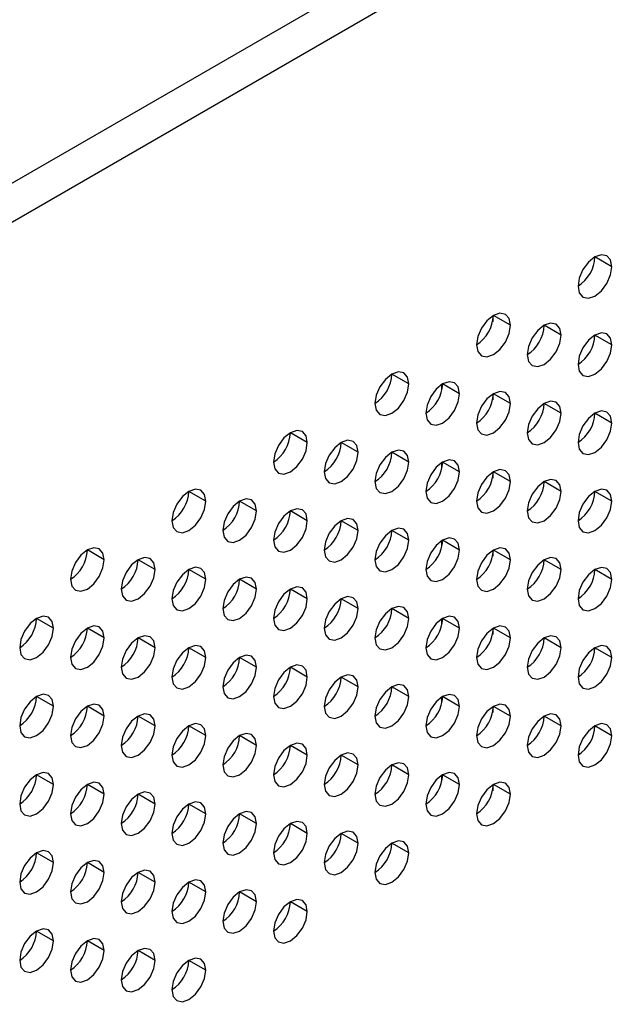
# Model space of a CAD drawing. Header units: millimetres. Extents: x 0 to 1118, y 0 to 864.
# Tile 276 of 397: x 970.45 to 972.96, y 703.74 to 707.85. Entities that reach past the tile are written whole.
import ezdxf

# ---------------------------------------------------------------- set-up
doc = ezdxf.new("R2010")
doc.units = ezdxf.units.MM

msp = doc.modelspace()

# ---------------------------------------------------------------- linework, layer by layer
at = {"color": 7, "linetype": 'Continuous', "lineweight": 25}
for p, q in [((948.5326, 694.5334), (1004.2526, 726.6999)), ((1004.3234, 726.5774), (948.6033, 694.4109)), ((972.9278, 706.82), (972.8571, 706.8609)), ((972.5036, 706.5751), (972.4328, 706.6159)), ((972.7157, 706.5343), (972.645, 706.5751)), ((972.9278, 706.4934), (972.8571, 706.5342)), ((972.0793, 706.3302), (972.0086, 706.371)), ((972.2914, 706.2894), (972.2207, 706.3302)), ((972.5036, 706.2485), (972.4328, 706.2893)), ((972.7157, 706.2077), (972.645, 706.2485)), ((972.9278, 706.1668), (972.8571, 706.2076)), ((971.655, 706.0853), (971.5843, 706.1261)), ((971.8672, 706.0444), (971.7964, 706.0853)), ((972.0793, 706.0036), (972.0086, 706.0444)), ((972.2914, 705.9627), (972.2207, 706.0036)), ((972.5036, 705.9219), (972.4328, 705.9627)), ((972.7157, 705.881), (972.645, 705.9219)), ((971.2308, 705.8404), (971.1601, 705.8812)), ((972.9278, 705.8402), (972.8571, 705.881)), ((971.4429, 705.7995), (971.3722, 705.8403)), ((971.655, 705.7587), (971.5843, 705.7995)), ((971.8672, 705.7178), (971.7964, 705.7586)), ((972.0793, 705.677), (972.0086, 705.7178)), ((972.2914, 705.6361), (972.2207, 705.6769)), ((970.8065, 705.5954), (970.7358, 705.6363)), ((972.5036, 705.5953), (972.4328, 705.6361)), ((971.0186, 705.5546), (970.9479, 705.5954)), ((972.7157, 705.5544), (972.645, 705.5952)), ((971.2308, 705.5137), (971.1601, 705.5546)), ((972.9278, 705.5136), (972.8571, 705.5544)), ((971.4429, 705.4729), (971.3722, 705.5137)), ((971.655, 705.432), (971.5843, 705.4729)), ((971.8672, 705.3912), (971.7964, 705.432)), ((972.0793, 705.3504), (972.0086, 705.3912)), ((970.5944, 705.3097), (970.5237, 705.3505)), ((972.2914, 705.3095), (972.2207, 705.3503)), ((970.8065, 705.2688), (970.7358, 705.3096)), ((972.5036, 705.2687), (972.4328, 705.3095)), ((971.0186, 705.228), (970.9479, 705.2688)), ((972.7157, 705.2278), (972.645, 705.2686)), ((971.2308, 705.1871), (971.1601, 705.2279)), ((972.9278, 705.187), (972.8571, 705.2278)), ((971.4429, 705.1463), (971.3722, 705.1871)), ((971.655, 705.1054), (971.5843, 705.1462)), ((971.8672, 705.0646), (971.7964, 705.1054)), ((972.0793, 705.0237), (972.0086, 705.0646)), ((970.5944, 704.983), (970.5237, 705.0239)), ((972.2914, 704.9829), (972.2207, 705.0237)), ((970.8065, 704.9422), (970.7358, 704.983)), ((972.5036, 704.942), (972.4328, 704.9829)), ((971.0186, 704.9014), (970.9479, 704.9422)), ((972.7157, 704.9012), (972.645, 704.942)), ((971.2308, 704.8605), (971.1601, 704.9013)), ((972.9278, 704.8603), (972.8571, 704.9012)), ((971.4429, 704.8197), (971.3722, 704.8605)), ((971.655, 704.7788), (971.5843, 704.8196)), ((971.8672, 704.738), (971.7964, 704.7788)), ((972.0793, 704.6971), (972.0086, 704.7379)), ((970.5944, 704.6564), (970.5237, 704.6973)), ((972.2914, 704.6563), (972.2207, 704.6971)), ((970.8065, 704.6156), (970.7358, 704.6564)), ((972.5036, 704.6154), (972.4328, 704.6562)), ((971.0186, 704.5747), (970.9479, 704.6156)), ((971.2308, 704.5339), (971.1601, 704.5747)), ((971.4429, 704.493), (971.3722, 704.5339)), ((971.655, 704.4522), (971.5843, 704.493)), ((971.8672, 704.4113), (971.7964, 704.4522)), ((972.0793, 704.3705), (972.0086, 704.4113)), ((970.5944, 704.3298), (970.5237, 704.3706)), ((970.8065, 704.289), (970.7358, 704.3298)), ((971.0186, 704.2481), (970.9479, 704.2889)), ((971.2308, 704.2073), (971.1601, 704.2481)), ((971.4429, 704.1664), (971.3722, 704.2072)), ((971.655, 704.1256), (971.5843, 704.1664)), ((970.5944, 704.0032), (970.5237, 704.044)), ((970.8065, 703.9624), (970.7358, 704.0032)), ((971.0186, 703.9215), (970.9479, 703.9623)), ((971.2308, 703.8807), (971.1601, 703.9215))]:
    msp.add_line(p, q, dxfattribs=at)
at = {"color": 8, "linetype": 'Continuous', "lineweight": 25}
for p, q in [((972.4297, 706.614), (972.4297, 706.5899)), ((972.2175, 706.3041), (972.2175, 706.3283)), ((972.4297, 706.2874), (972.4297, 706.2633)), ((972.2175, 705.9775), (972.2175, 706.0017)), ((972.4297, 705.9608), (972.4297, 705.9366)), ((972.2175, 705.6509), (972.2175, 705.675)), ((972.4297, 705.6342), (972.4297, 705.61)), ((972.2175, 705.3243), (972.2175, 705.3484)), ((972.4297, 705.3076), (972.4297, 705.2834)), ((972.2175, 704.9977), (972.2175, 705.0218)), ((972.4297, 704.981), (972.4297, 704.9568)), ((972.2175, 704.671), (972.2175, 704.6952)), ((972.4297, 704.6543), (972.4297, 704.6302))]:
    msp.add_line(p, q, dxfattribs=at)
at = {"color": 7, "linetype": 'Continuous', "lineweight": 25, "flags": 128}
for points in [[(972.9278, 706.82), (972.9224, 706.8482), (972.9071, 706.8658), (972.8842, 706.8703), (972.8571, 706.8609), (972.83, 706.839), (972.8071, 706.8081), (972.7918, 706.7728), (972.7864, 706.7384)], [(972.7864, 706.7384), (972.7918, 706.7103), (972.8071, 706.6926), (972.83, 706.6882), (972.8571, 706.6976), (972.8842, 706.7194), (972.9071, 706.7504), (972.9224, 706.7857), (972.9278, 706.82)], [(972.5036, 706.5751), (972.4982, 706.6033), (972.4828, 706.6209), (972.4599, 706.6254), (972.4328, 706.616), (972.4058, 706.5941), (972.3828, 706.5632), (972.3675, 706.5278), (972.3621, 706.4935)], [(972.7157, 706.5343), (972.7103, 706.5624), (972.695, 706.5801), (972.672, 706.5845), (972.645, 706.5751), (972.6179, 706.5533), (972.595, 706.5223), (972.5796, 706.487), (972.5743, 706.4526)], [(972.3621, 706.4935), (972.3675, 706.4653), (972.3828, 706.4477), (972.4058, 706.4432), (972.4328, 706.4526), (972.4599, 706.4745), (972.4828, 706.5054), (972.4982, 706.5408), (972.5036, 706.5751)], [(972.9278, 706.4934), (972.9224, 706.5216), (972.9071, 706.5392), (972.8842, 706.5437), (972.8571, 706.5343), (972.83, 706.5124), (972.8071, 706.4815), (972.7918, 706.4461), (972.7864, 706.4118)], [(972.5743, 706.4526), (972.5796, 706.4245), (972.595, 706.4069), (972.6179, 706.4024), (972.645, 706.4118), (972.672, 706.4336), (972.695, 706.4646), (972.7103, 706.4999), (972.7157, 706.5343)], [(972.7864, 706.4118), (972.7918, 706.3836), (972.8071, 706.366), (972.83, 706.3615), (972.8571, 706.371), (972.8842, 706.3928), (972.9071, 706.4237), (972.9224, 706.4591), (972.9278, 706.4934)], [(972.0793, 706.3302), (972.0739, 706.3583), (972.0586, 706.376), (972.0356, 706.3804), (972.0086, 706.371), (971.9815, 706.3492), (971.9586, 706.3183), (971.9433, 706.2829), (971.9379, 706.2486)], [(971.9379, 706.2486), (971.9433, 706.2204), (971.9586, 706.2028), (971.9815, 706.1983), (972.0086, 706.2077), (972.0356, 706.2296), (972.0586, 706.2605), (972.0739, 706.2958), (972.0793, 706.3302)], [(972.2914, 706.2894), (972.286, 706.3175), (972.2707, 706.3351), (972.2478, 706.3396), (972.2207, 706.3302), (972.1937, 706.3083), (972.1707, 706.2774), (972.1554, 706.2421), (972.15, 706.2077)], [(972.15, 706.2077), (972.1554, 706.1796), (972.1707, 706.1619), (972.1937, 706.1575), (972.2207, 706.1669), (972.2478, 706.1887), (972.2707, 706.2197), (972.286, 706.255), (972.2914, 706.2894)], [(972.5036, 706.2485), (972.4982, 706.2766), (972.4828, 706.2943), (972.4599, 706.2987), (972.4328, 706.2893), (972.4058, 706.2675), (972.3828, 706.2366), (972.3675, 706.2012), (972.3621, 706.1669)], [(972.3621, 706.1669), (972.3675, 706.1387), (972.3828, 706.1211), (972.4058, 706.1166), (972.4328, 706.126), (972.4599, 706.1479), (972.4828, 706.1788), (972.4982, 706.2142), (972.5036, 706.2485)], [(972.7157, 706.2077), (972.7103, 706.2358), (972.695, 706.2534), (972.672, 706.2579), (972.645, 706.2485), (972.6179, 706.2267), (972.595, 706.1957), (972.5796, 706.1604), (972.5743, 706.126)], [(972.5743, 706.126), (972.5796, 706.0979), (972.595, 706.0802), (972.6179, 706.0758), (972.645, 706.0852), (972.672, 706.107), (972.695, 706.138), (972.7103, 706.1733), (972.7157, 706.2077)], [(972.9278, 706.1668), (972.9224, 706.195), (972.9071, 706.2126), (972.8842, 706.2171), (972.8571, 706.2076), (972.83, 706.1858), (972.8071, 706.1549), (972.7918, 706.1195), (972.7864, 706.0852)], [(972.7864, 706.0852), (972.7918, 706.057), (972.8071, 706.0394), (972.83, 706.0349), (972.8571, 706.0443), (972.8842, 706.0662), (972.9071, 706.0971), (972.9224, 706.1325), (972.9278, 706.1668)], [(971.655, 706.0853), (971.6496, 706.1134), (971.6343, 706.1311), (971.6114, 706.1355), (971.5843, 706.1261), (971.5573, 706.1043), (971.5343, 706.0733), (971.519, 706.038), (971.5136, 706.0036)], [(971.5136, 706.0036), (971.519, 705.9755), (971.5343, 705.9579), (971.5573, 705.9534), (971.5843, 705.9628), (971.6114, 705.9846), (971.6343, 706.0156), (971.6496, 706.0509), (971.655, 706.0853)], [(971.8672, 706.0444), (971.8618, 706.0726), (971.8464, 706.0902), (971.8235, 706.0947), (971.7964, 706.0853), (971.7694, 706.0634), (971.7464, 706.0325), (971.7311, 705.9971), (971.7257, 705.9628)], [(971.7257, 705.9628), (971.7311, 705.9346), (971.7464, 705.917), (971.7694, 705.9126), (971.7964, 705.922), (971.8235, 705.9438), (971.8464, 705.9747), (971.8618, 706.0101), (971.8672, 706.0444)], [(972.0793, 706.0036), (972.0739, 706.0317), (972.0586, 706.0494), (972.0356, 706.0538), (972.0086, 706.0444), (971.9815, 706.0226), (971.9586, 705.9916), (971.9433, 705.9563), (971.9379, 705.9219)], [(971.9379, 705.9219), (971.9433, 705.8938), (971.9586, 705.8762), (971.9815, 705.8717), (972.0086, 705.8811), (972.0356, 705.9029), (972.0586, 705.9339), (972.0739, 705.9692), (972.0793, 706.0036)], [(972.2914, 705.9627), (972.286, 705.9909), (972.2707, 706.0085), (972.2478, 706.013), (972.2207, 706.0036), (972.1937, 705.9817), (972.1707, 705.9508), (972.1554, 705.9155), (972.15, 705.8811)], [(972.15, 705.8811), (972.1554, 705.853), (972.1707, 705.8353), (972.1937, 705.8309), (972.2207, 705.8403), (972.2478, 705.8621), (972.2707, 705.893), (972.286, 705.9284), (972.2914, 705.9627)], [(972.5036, 705.9219), (972.4982, 705.95), (972.4828, 705.9677), (972.4599, 705.9721), (972.4328, 705.9627), (972.4058, 705.9409), (972.3828, 705.9099), (972.3675, 705.8746), (972.3621, 705.8402)], [(972.3621, 705.8402), (972.3675, 705.8121), (972.3828, 705.7945), (972.4058, 705.79), (972.4328, 705.7994), (972.4599, 705.8213), (972.4828, 705.8522), (972.4982, 705.8875), (972.5036, 705.9219)], [(972.7157, 705.881), (972.7103, 705.9092), (972.695, 705.9268), (972.672, 705.9313), (972.645, 705.9219), (972.6179, 705.9), (972.595, 705.8691), (972.5796, 705.8338), (972.5743, 705.7994)], [(971.2308, 705.8404), (971.2254, 705.8685), (971.2101, 705.8861), (971.1871, 705.8906), (971.1601, 705.8812), (971.133, 705.8594), (971.1101, 705.8284), (971.0947, 705.7931), (971.0893, 705.7587)], [(972.5743, 705.7994), (972.5796, 705.7713), (972.595, 705.7536), (972.6179, 705.7492), (972.645, 705.7586), (972.672, 705.7804), (972.695, 705.8113), (972.7103, 705.8467), (972.7157, 705.881)], [(972.9278, 705.8402), (972.9224, 705.8683), (972.9071, 705.886), (972.8842, 705.8904), (972.8571, 705.881), (972.83, 705.8592), (972.8071, 705.8282), (972.7918, 705.7929), (972.7864, 705.7586)], [(971.0893, 705.7587), (971.0947, 705.7306), (971.1101, 705.7129), (971.133, 705.7085), (971.1601, 705.7179), (971.1871, 705.7397), (971.2101, 705.7707), (971.2254, 705.806), (971.2308, 705.8404)], [(971.4429, 705.7995), (971.4375, 705.8276), (971.4222, 705.8453), (971.3992, 705.8497), (971.3722, 705.8403), (971.3451, 705.8185), (971.3222, 705.7876), (971.3069, 705.7522), (971.3015, 705.7179)], [(972.7864, 705.7586), (972.7918, 705.7304), (972.8071, 705.7128), (972.83, 705.7083), (972.8571, 705.7177), (972.8842, 705.7396), (972.9071, 705.7705), (972.9224, 705.8058), (972.9278, 705.8402)], [(971.3015, 705.7179), (971.3069, 705.6897), (971.3222, 705.6721), (971.3451, 705.6676), (971.3722, 705.677), (971.3992, 705.6989), (971.4222, 705.7298), (971.4375, 705.7652), (971.4429, 705.7995)], [(971.655, 705.7587), (971.6496, 705.7868), (971.6343, 705.8044), (971.6114, 705.8089), (971.5843, 705.7995), (971.5573, 705.7777), (971.5343, 705.7467), (971.519, 705.7114), (971.5136, 705.677)], [(971.5136, 705.677), (971.519, 705.6489), (971.5343, 705.6312), (971.5573, 705.6268), (971.5843, 705.6362), (971.6114, 705.658), (971.6343, 705.689), (971.6496, 705.7243), (971.655, 705.7587)], [(971.8672, 705.7178), (971.8618, 705.746), (971.8464, 705.7636), (971.8235, 705.7681), (971.7964, 705.7586), (971.7694, 705.7368), (971.7464, 705.7059), (971.7311, 705.6705), (971.7257, 705.6362)], [(971.7257, 705.6362), (971.7311, 705.608), (971.7464, 705.5904), (971.7694, 705.5859), (971.7964, 705.5953), (971.8235, 705.6172), (971.8464, 705.6481), (971.8618, 705.6835), (971.8672, 705.7178)], [(972.0793, 705.677), (972.0739, 705.7051), (972.0586, 705.7227), (972.0356, 705.7272), (972.0086, 705.7178), (971.9815, 705.696), (971.9586, 705.665), (971.9433, 705.6297), (971.9379, 705.5953)], [(971.9379, 705.5953), (971.9433, 705.5672), (971.9586, 705.5495), (971.9815, 705.5451), (972.0086, 705.5545), (972.0356, 705.5763), (972.0586, 705.6073), (972.0739, 705.6426), (972.0793, 705.677)], [(972.2914, 705.6361), (972.286, 705.6643), (972.2707, 705.6819), (972.2478, 705.6864), (972.2207, 705.677), (972.1937, 705.6551), (972.1707, 705.6242), (972.1554, 705.5888), (972.15, 705.5545)], [(970.8065, 705.5954), (970.8011, 705.6236), (970.7858, 705.6412), (970.7628, 705.6457), (970.7358, 705.6363), (970.7087, 705.6144), (970.6858, 705.5835), (970.6705, 705.5481), (970.6651, 705.5138)], [(972.15, 705.5545), (972.1554, 705.5263), (972.1707, 705.5087), (972.1937, 705.5042), (972.2207, 705.5136), (972.2478, 705.5355), (972.2707, 705.5664), (972.286, 705.6018), (972.2914, 705.6361)], [(972.5036, 705.5953), (972.4982, 705.6234), (972.4828, 705.6411), (972.4599, 705.6455), (972.4328, 705.6361), (972.4058, 705.6143), (972.3828, 705.5833), (972.3675, 705.548), (972.3621, 705.5136)], [(970.6651, 705.5138), (970.6705, 705.4857), (970.6858, 705.468), (970.7087, 705.4636), (970.7358, 705.473), (970.7628, 705.4948), (970.7858, 705.5257), (970.8011, 705.5611), (970.8065, 705.5954)], [(971.0186, 705.5546), (971.0132, 705.5827), (970.9979, 705.6004), (970.975, 705.6048), (970.9479, 705.5954), (970.9209, 705.5736), (970.8979, 705.5426), (970.8826, 705.5073), (970.8772, 705.4729)], [(972.3621, 705.5136), (972.3675, 705.4855), (972.3828, 705.4679), (972.4058, 705.4634), (972.4328, 705.4728), (972.4599, 705.4946), (972.4828, 705.5256), (972.4982, 705.5609), (972.5036, 705.5953)], [(972.7157, 705.5544), (972.7103, 705.5826), (972.695, 705.6002), (972.672, 705.6047), (972.645, 705.5953), (972.6179, 705.5734), (972.595, 705.5425), (972.5796, 705.5071), (972.5743, 705.4728)], [(970.8772, 705.4729), (970.8826, 705.4448), (970.8979, 705.4272), (970.9209, 705.4227), (970.9479, 705.4321), (970.975, 705.4539), (970.9979, 705.4849), (971.0132, 705.5202), (971.0186, 705.5546)], [(971.2308, 705.5137), (971.2254, 705.5419), (971.2101, 705.5595), (971.1871, 705.564), (971.1601, 705.5546), (971.133, 705.5327), (971.1101, 705.5018), (971.0947, 705.4665), (971.0893, 705.4321)], [(972.5743, 705.4728), (972.5796, 705.4446), (972.595, 705.427), (972.6179, 705.4225), (972.645, 705.432), (972.672, 705.4538), (972.695, 705.4847), (972.7103, 705.5201), (972.7157, 705.5544)], [(972.9278, 705.5136), (972.9224, 705.5417), (972.9071, 705.5594), (972.8842, 705.5638), (972.8571, 705.5544), (972.83, 705.5326), (972.8071, 705.5016), (972.7918, 705.4663), (972.7864, 705.4319)], [(971.0893, 705.4321), (971.0947, 705.404), (971.1101, 705.3863), (971.133, 705.3819), (971.1601, 705.3913), (971.1871, 705.4131), (971.2101, 705.444), (971.2254, 705.4794), (971.2308, 705.5137)], [(971.4429, 705.4729), (971.4375, 705.501), (971.4222, 705.5187), (971.3992, 705.5231), (971.3722, 705.5137), (971.3451, 705.4919), (971.3222, 705.4609), (971.3069, 705.4256), (971.3015, 705.3913)], [(972.7864, 705.4319), (972.7918, 705.4038), (972.8071, 705.3862), (972.83, 705.3817), (972.8571, 705.3911), (972.8842, 705.4129), (972.9071, 705.4439), (972.9224, 705.4792), (972.9278, 705.5136)], [(971.3015, 705.3913), (971.3069, 705.3631), (971.3222, 705.3455), (971.3451, 705.341), (971.3722, 705.3504), (971.3992, 705.3723), (971.4222, 705.4032), (971.4375, 705.4385), (971.4429, 705.4729)], [(971.655, 705.432), (971.6496, 705.4602), (971.6343, 705.4778), (971.6114, 705.4823), (971.5843, 705.4729), (971.5573, 705.451), (971.5343, 705.4201), (971.519, 705.3848), (971.5136, 705.3504)], [(971.5136, 705.3504), (971.519, 705.3223), (971.5343, 705.3046), (971.5573, 705.3002), (971.5843, 705.3096), (971.6114, 705.3314), (971.6343, 705.3624), (971.6496, 705.3977), (971.655, 705.432)], [(971.8672, 705.3912), (971.8618, 705.4193), (971.8464, 705.437), (971.8235, 705.4414), (971.7964, 705.432), (971.7694, 705.4102), (971.7464, 705.3793), (971.7311, 705.3439), (971.7257, 705.3096)], [(971.7257, 705.3096), (971.7311, 705.2814), (971.7464, 705.2638), (971.7694, 705.2593), (971.7964, 705.2687), (971.8235, 705.2906), (971.8464, 705.3215), (971.8618, 705.3568), (971.8672, 705.3912)], [(972.0793, 705.3504), (972.0739, 705.3785), (972.0586, 705.3961), (972.0356, 705.4006), (972.0086, 705.3912), (971.9815, 705.3693), (971.9586, 705.3384), (971.9433, 705.3031), (971.9379, 705.2687)], [(970.5944, 705.3097), (970.589, 705.3378), (970.5737, 705.3554), (970.5507, 705.3599), (970.5237, 705.3505), (970.4966, 705.3287), (970.4737, 705.2977), (970.4583, 705.2624), (970.4529, 705.228)], [(971.9379, 705.2687), (971.9433, 705.2406), (971.9586, 705.2229), (971.9815, 705.2185), (972.0086, 705.2279), (972.0356, 705.2497), (972.0586, 705.2807), (972.0739, 705.316), (972.0793, 705.3504)], [(972.2914, 705.3095), (972.286, 705.3376), (972.2707, 705.3553), (972.2478, 705.3597), (972.2207, 705.3503), (972.1937, 705.3285), (972.1707, 705.2976), (972.1554, 705.2622), (972.15, 705.2279)], [(970.4529, 705.228), (970.4583, 705.1999), (970.4737, 705.1822), (970.4966, 705.1778), (970.5237, 705.1872), (970.5507, 705.209), (970.5737, 705.24), (970.589, 705.2753), (970.5944, 705.3097)], [(970.8065, 705.2688), (970.8011, 705.297), (970.7858, 705.3146), (970.7628, 705.3191), (970.7358, 705.3096), (970.7087, 705.2878), (970.6858, 705.2569), (970.6705, 705.2215), (970.6651, 705.1872)], [(972.15, 705.2279), (972.1554, 705.1997), (972.1707, 705.1821), (972.1937, 705.1776), (972.2207, 705.187), (972.2478, 705.2089), (972.2707, 705.2398), (972.286, 705.2751), (972.2914, 705.3095)], [(972.5036, 705.2687), (972.4982, 705.2968), (972.4828, 705.3144), (972.4599, 705.3189), (972.4328, 705.3095), (972.4058, 705.2877), (972.3828, 705.2567), (972.3675, 705.2214), (972.3621, 705.187)], [(970.6651, 705.1872), (970.6705, 705.159), (970.6858, 705.1414), (970.7087, 705.1369), (970.7358, 705.1463), (970.7628, 705.1682), (970.7858, 705.1991), (970.8011, 705.2345), (970.8065, 705.2688)], [(971.0186, 705.228), (971.0132, 705.2561), (970.9979, 705.2738), (970.975, 705.2782), (970.9479, 705.2688), (970.9209, 705.247), (970.8979, 705.216), (970.8826, 705.1807), (970.8772, 705.1463)], [(972.3621, 705.187), (972.3675, 705.1589), (972.3828, 705.1412), (972.4058, 705.1368), (972.4328, 705.1462), (972.4599, 705.168), (972.4828, 705.199), (972.4982, 705.2343), (972.5036, 705.2687)], [(972.7157, 705.2278), (972.7103, 705.256), (972.695, 705.2736), (972.672, 705.278), (972.645, 705.2686), (972.6179, 705.2468), (972.595, 705.2159), (972.5796, 705.1805), (972.5743, 705.1462)], [(970.8772, 705.1463), (970.8826, 705.1182), (970.8979, 705.1005), (970.9209, 705.0961), (970.9479, 705.1055), (970.975, 705.1273), (970.9979, 705.1583), (971.0132, 705.1936), (971.0186, 705.228)], [(971.2308, 705.1871), (971.2254, 705.2153), (971.2101, 705.2329), (971.1871, 705.2374), (971.1601, 705.228), (971.133, 705.2061), (971.1101, 705.1752), (971.0947, 705.1398), (971.0893, 705.1055)], [(972.5743, 705.1462), (972.5796, 705.118), (972.595, 705.1004), (972.6179, 705.0959), (972.645, 705.1053), (972.672, 705.1272), (972.695, 705.1581), (972.7103, 705.1935), (972.7157, 705.2278)], [(972.9278, 705.187), (972.9224, 705.2151), (972.9071, 705.2327), (972.8842, 705.2372), (972.8571, 705.2278), (972.83, 705.206), (972.8071, 705.175), (972.7918, 705.1397), (972.7864, 705.1053)], [(971.0893, 705.1055), (971.0947, 705.0773), (971.1101, 705.0597), (971.133, 705.0552), (971.1601, 705.0646), (971.1871, 705.0865), (971.2101, 705.1174), (971.2254, 705.1528), (971.2308, 705.1871)], [(971.4429, 705.1463), (971.4375, 705.1744), (971.4222, 705.1921), (971.3992, 705.1965), (971.3722, 705.1871), (971.3451, 705.1653), (971.3222, 705.1343), (971.3069, 705.099), (971.3015, 705.0646)], [(972.7864, 705.1053), (972.7918, 705.0772), (972.8071, 705.0595), (972.83, 705.0551), (972.8571, 705.0645), (972.8842, 705.0863), (972.9071, 705.1173), (972.9224, 705.1526), (972.9278, 705.187)], [(971.3015, 705.0646), (971.3069, 705.0365), (971.3222, 705.0189), (971.3451, 705.0144), (971.3722, 705.0238), (971.3992, 705.0456), (971.4222, 705.0766), (971.4375, 705.1119), (971.4429, 705.1463)], [(971.655, 705.1054), (971.6496, 705.1336), (971.6343, 705.1512), (971.6114, 705.1557), (971.5843, 705.1463), (971.5573, 705.1244), (971.5343, 705.0935), (971.519, 705.0581), (971.5136, 705.0238)], [(971.5136, 705.0238), (971.519, 704.9956), (971.5343, 704.978), (971.5573, 704.9735), (971.5843, 704.983), (971.6114, 705.0048), (971.6343, 705.0357), (971.6496, 705.0711), (971.655, 705.1054)], [(971.8672, 705.0646), (971.8618, 705.0927), (971.8464, 705.1104), (971.8235, 705.1148), (971.7964, 705.1054), (971.7694, 705.0836), (971.7464, 705.0526), (971.7311, 705.0173), (971.7257, 704.9829)], [(971.7257, 704.9829), (971.7311, 704.9548), (971.7464, 704.9372), (971.7694, 704.9327), (971.7964, 704.9421), (971.8235, 704.9639), (971.8464, 704.9949), (971.8618, 705.0302), (971.8672, 705.0646)], [(972.0793, 705.0237), (972.0739, 705.0519), (972.0586, 705.0695), (972.0356, 705.074), (972.0086, 705.0646), (971.9815, 705.0427), (971.9586, 705.0118), (971.9433, 704.9764), (971.9379, 704.9421)], [(970.5944, 704.983), (970.589, 705.0112), (970.5737, 705.0288), (970.5507, 705.0333), (970.5237, 705.0239), (970.4966, 705.002), (970.4737, 704.9711), (970.4583, 704.9358), (970.4529, 704.9014)], [(971.9379, 704.9421), (971.9433, 704.914), (971.9586, 704.8963), (971.9815, 704.8919), (972.0086, 704.9013), (972.0356, 704.9231), (972.0586, 704.954), (972.0739, 704.9894), (972.0793, 705.0237)], [(972.2914, 704.9829), (972.286, 705.011), (972.2707, 705.0287), (972.2478, 705.0331), (972.2207, 705.0237), (972.1937, 705.0019), (972.1707, 704.9709), (972.1554, 704.9356), (972.15, 704.9012)], [(970.4529, 704.9014), (970.4583, 704.8733), (970.4737, 704.8556), (970.4966, 704.8512), (970.5237, 704.8606), (970.5507, 704.8824), (970.5737, 704.9134), (970.589, 704.9487), (970.5944, 704.983)], [(970.8065, 704.9422), (970.8011, 704.9703), (970.7858, 704.988), (970.7628, 704.9924), (970.7358, 704.983), (970.7087, 704.9612), (970.6858, 704.9303), (970.6705, 704.8949), (970.6651, 704.8606)], [(972.15, 704.9012), (972.1554, 704.8731), (972.1707, 704.8555), (972.1937, 704.851), (972.2207, 704.8604), (972.2478, 704.8822), (972.2707, 704.9132), (972.286, 704.9485), (972.2914, 704.9829)], [(972.5036, 704.942), (972.4982, 704.9702), (972.4828, 704.9878), (972.4599, 704.9923), (972.4328, 704.9829), (972.4058, 704.961), (972.3828, 704.9301), (972.3675, 704.8948), (972.3621, 704.8604)], [(970.6651, 704.8606), (970.6705, 704.8324), (970.6858, 704.8148), (970.7087, 704.8103), (970.7358, 704.8197), (970.7628, 704.8416), (970.7858, 704.8725), (970.8011, 704.9078), (970.8065, 704.9422)], [(971.0186, 704.9014), (971.0132, 704.9295), (970.9979, 704.9471), (970.975, 704.9516), (970.9479, 704.9422), (970.9209, 704.9203), (970.8979, 704.8894), (970.8826, 704.8541), (970.8772, 704.8197)], [(972.3621, 704.8604), (972.3675, 704.8323), (972.3828, 704.8146), (972.4058, 704.8102), (972.4328, 704.8196), (972.4599, 704.8414), (972.4828, 704.8723), (972.4982, 704.9077), (972.5036, 704.942)], [(972.7157, 704.9012), (972.7103, 704.9293), (972.695, 704.947), (972.672, 704.9514), (972.645, 704.942), (972.6179, 704.9202), (972.595, 704.8892), (972.5796, 704.8539), (972.5743, 704.8196)], [(970.8772, 704.8197), (970.8826, 704.7916), (970.8979, 704.7739), (970.9209, 704.7695), (970.9479, 704.7789), (970.975, 704.8007), (970.9979, 704.8317), (971.0132, 704.867), (971.0186, 704.9014)], [(971.2308, 704.8605), (971.2254, 704.8886), (971.2101, 704.9063), (971.1871, 704.9107), (971.1601, 704.9013), (971.133, 704.8795), (971.1101, 704.8486), (971.0947, 704.8132), (971.0893, 704.7789)], [(972.5743, 704.8196), (972.5796, 704.7914), (972.595, 704.7738), (972.6179, 704.7693), (972.645, 704.7787), (972.672, 704.8006), (972.695, 704.8315), (972.7103, 704.8668), (972.7157, 704.9012)], [(972.9278, 704.8603), (972.9224, 704.8885), (972.9071, 704.9061), (972.8842, 704.9106), (972.8571, 704.9012), (972.83, 704.8793), (972.8071, 704.8484), (972.7918, 704.8131), (972.7864, 704.7787)], [(971.0893, 704.7789), (971.0947, 704.7507), (971.1101, 704.7331), (971.133, 704.7286), (971.1601, 704.738), (971.1871, 704.7599), (971.2101, 704.7908), (971.2254, 704.8262), (971.2308, 704.8605)], [(971.4429, 704.8197), (971.4375, 704.8478), (971.4222, 704.8654), (971.3992, 704.8699), (971.3722, 704.8605), (971.3451, 704.8387), (971.3222, 704.8077), (971.3069, 704.7724), (971.3015, 704.738)], [(972.7864, 704.7787), (972.7918, 704.7506), (972.8071, 704.7329), (972.83, 704.7285), (972.8571, 704.7379), (972.8842, 704.7597), (972.9071, 704.7907), (972.9224, 704.826), (972.9278, 704.8603)], [(971.3015, 704.738), (971.3069, 704.7099), (971.3222, 704.6922), (971.3451, 704.6878), (971.3722, 704.6972), (971.3992, 704.719), (971.4222, 704.75), (971.4375, 704.7853), (971.4429, 704.8197)], [(971.655, 704.7788), (971.6496, 704.807), (971.6343, 704.8246), (971.6114, 704.8291), (971.5843, 704.8196), (971.5573, 704.7978), (971.5343, 704.7669), (971.519, 704.7315), (971.5136, 704.6972)], [(971.5136, 704.6972), (971.519, 704.669), (971.5343, 704.6514), (971.5573, 704.6469), (971.5843, 704.6563), (971.6114, 704.6782), (971.6343, 704.7091), (971.6496, 704.7445), (971.655, 704.7788)], [(971.8672, 704.738), (971.8618, 704.7661), (971.8464, 704.7837), (971.8235, 704.7882), (971.7964, 704.7788), (971.7694, 704.757), (971.7464, 704.726), (971.7311, 704.6907), (971.7257, 704.6563)], [(971.7257, 704.6563), (971.7311, 704.6282), (971.7464, 704.6105), (971.7694, 704.6061), (971.7964, 704.6155), (971.8235, 704.6373), (971.8464, 704.6683), (971.8618, 704.7036), (971.8672, 704.738)], [(972.0793, 704.6971), (972.0739, 704.7253), (972.0586, 704.7429), (972.0356, 704.7474), (972.0086, 704.738), (971.9815, 704.7161), (971.9586, 704.6852), (971.9433, 704.6498), (971.9379, 704.6155)], [(970.5944, 704.6564), (970.589, 704.6846), (970.5737, 704.7022), (970.5507, 704.7067), (970.5237, 704.6973), (970.4966, 704.6754), (970.4737, 704.6445), (970.4583, 704.6091), (970.4529, 704.5748)], [(971.9379, 704.6155), (971.9433, 704.5873), (971.9586, 704.5697), (971.9815, 704.5652), (972.0086, 704.5746), (972.0356, 704.5965), (972.0586, 704.6274), (972.0739, 704.6628), (972.0793, 704.6971)], [(972.2914, 704.6563), (972.286, 704.6844), (972.2707, 704.7021), (972.2478, 704.7065), (972.2207, 704.6971), (972.1937, 704.6753), (972.1707, 704.6443), (972.1554, 704.609), (972.15, 704.5746)], [(970.4529, 704.5748), (970.4583, 704.5466), (970.4737, 704.529), (970.4966, 704.5246), (970.5237, 704.534), (970.5507, 704.5558), (970.5737, 704.5867), (970.589, 704.6221), (970.5944, 704.6564)], [(970.8065, 704.6156), (970.8011, 704.6437), (970.7858, 704.6614), (970.7628, 704.6658), (970.7358, 704.6564), (970.7087, 704.6346), (970.6858, 704.6036), (970.6705, 704.5683), (970.6651, 704.5339)], [(972.15, 704.5746), (972.1554, 704.5465), (972.1707, 704.5288), (972.1937, 704.5244), (972.2207, 704.5338), (972.2478, 704.5556), (972.2707, 704.5866), (972.286, 704.6219), (972.2914, 704.6563)], [(972.5036, 704.6154), (972.4982, 704.6436), (972.4828, 704.6612), (972.4599, 704.6657), (972.4328, 704.6563), (972.4058, 704.6344), (972.3828, 704.6035), (972.3675, 704.5681), (972.3621, 704.5338)], [(970.6651, 704.5339), (970.6705, 704.5058), (970.6858, 704.4882), (970.7087, 704.4837), (970.7358, 704.4931), (970.7628, 704.5149), (970.7858, 704.5459), (970.8011, 704.5812), (970.8065, 704.6156)], [(971.0186, 704.5747), (971.0132, 704.6029), (970.9979, 704.6205), (970.975, 704.625), (970.9479, 704.6156), (970.9209, 704.5937), (970.8979, 704.5628), (970.8826, 704.5275), (970.8772, 704.4931)], [(972.3621, 704.5338), (972.3675, 704.5056), (972.3828, 704.488), (972.4058, 704.4835), (972.4328, 704.4929), (972.4599, 704.5148), (972.4828, 704.5457), (972.4982, 704.5811), (972.5036, 704.6154)], [(970.8772, 704.4931), (970.8826, 704.465), (970.8979, 704.4473), (970.9209, 704.4429), (970.9479, 704.4523), (970.975, 704.4741), (970.9979, 704.505), (971.0132, 704.5404), (971.0186, 704.5747)], [(971.2308, 704.5339), (971.2254, 704.562), (971.2101, 704.5797), (971.1871, 704.5841), (971.1601, 704.5747), (971.133, 704.5529), (971.1101, 704.5219), (971.0947, 704.4866), (971.0893, 704.4522)], [(971.0893, 704.4522), (971.0947, 704.4241), (971.1101, 704.4065), (971.133, 704.402), (971.1601, 704.4114), (971.1871, 704.4333), (971.2101, 704.4642), (971.2254, 704.4995), (971.2308, 704.5339)], [(971.4429, 704.493), (971.4375, 704.5212), (971.4222, 704.5388), (971.3992, 704.5433), (971.3722, 704.5339), (971.3451, 704.512), (971.3222, 704.4811), (971.3069, 704.4458), (971.3015, 704.4114)], [(971.3015, 704.4114), (971.3069, 704.3833), (971.3222, 704.3656), (971.3451, 704.3612), (971.3722, 704.3706), (971.3992, 704.3924), (971.4222, 704.4233), (971.4375, 704.4587), (971.4429, 704.493)], [(971.655, 704.4522), (971.6496, 704.4803), (971.6343, 704.498), (971.6114, 704.5024), (971.5843, 704.493), (971.5573, 704.4712), (971.5343, 704.4402), (971.519, 704.4049), (971.5136, 704.3706)], [(971.5136, 704.3706), (971.519, 704.3424), (971.5343, 704.3248), (971.5573, 704.3203), (971.5843, 704.3297), (971.6114, 704.3516), (971.6343, 704.3825), (971.6496, 704.4178), (971.655, 704.4522)], [(971.8672, 704.4113), (971.8618, 704.4395), (971.8464, 704.4571), (971.8235, 704.4616), (971.7964, 704.4522), (971.7694, 704.4303), (971.7464, 704.3994), (971.7311, 704.3641), (971.7257, 704.3297)], [(971.7257, 704.3297), (971.7311, 704.3016), (971.7464, 704.2839), (971.7694, 704.2795), (971.7964, 704.2889), (971.8235, 704.3107), (971.8464, 704.3417), (971.8618, 704.377), (971.8672, 704.4113)], [(972.0793, 704.3705), (972.0739, 704.3986), (972.0586, 704.4163), (972.0356, 704.4207), (972.0086, 704.4113), (971.9815, 704.3895), (971.9586, 704.3586), (971.9433, 704.3232), (971.9379, 704.2889)], [(970.5944, 704.3298), (970.589, 704.358), (970.5737, 704.3756), (970.5507, 704.3801), (970.5237, 704.3706), (970.4966, 704.3488), (970.4737, 704.3179), (970.4583, 704.2825), (970.4529, 704.2482)], [(971.9379, 704.2889), (971.9433, 704.2607), (971.9586, 704.2431), (971.9815, 704.2386), (972.0086, 704.248), (972.0356, 704.2699), (972.0586, 704.3008), (972.0739, 704.3361), (972.0793, 704.3705)], [(970.4529, 704.2482), (970.4583, 704.22), (970.4737, 704.2024), (970.4966, 704.1979), (970.5237, 704.2073), (970.5507, 704.2292), (970.5737, 704.2601), (970.589, 704.2955), (970.5944, 704.3298)], [(970.8065, 704.289), (970.8011, 704.3171), (970.7858, 704.3347), (970.7628, 704.3392), (970.7358, 704.3298), (970.7087, 704.308), (970.6858, 704.277), (970.6705, 704.2417), (970.6651, 704.2073)], [(970.6651, 704.2073), (970.6705, 704.1792), (970.6858, 704.1615), (970.7087, 704.1571), (970.7358, 704.1665), (970.7628, 704.1883), (970.7858, 704.2193), (970.8011, 704.2546), (970.8065, 704.289)], [(971.0186, 704.2481), (971.0132, 704.2763), (970.9979, 704.2939), (970.975, 704.2984), (970.9479, 704.289), (970.9209, 704.2671), (970.8979, 704.2362), (970.8826, 704.2008), (970.8772, 704.1665)], [(970.8772, 704.1665), (970.8826, 704.1383), (970.8979, 704.1207), (970.9209, 704.1162), (970.9479, 704.1256), (970.975, 704.1475), (970.9979, 704.1784), (971.0132, 704.2138), (971.0186, 704.2481)], [(971.2308, 704.2073), (971.2254, 704.2354), (971.2101, 704.2531), (971.1871, 704.2575), (971.1601, 704.2481), (971.133, 704.2263), (971.1101, 704.1953), (971.0947, 704.16), (971.0893, 704.1256)], [(971.0893, 704.1256), (971.0947, 704.0975), (971.1101, 704.0799), (971.133, 704.0754), (971.1601, 704.0848), (971.1871, 704.1066), (971.2101, 704.1376), (971.2254, 704.1729), (971.2308, 704.2073)], [(971.4429, 704.1664), (971.4375, 704.1946), (971.4222, 704.2122), (971.3992, 704.2167), (971.3722, 704.2073), (971.3451, 704.1854), (971.3222, 704.1545), (971.3069, 704.1191), (971.3015, 704.0848)], [(971.3015, 704.0848), (971.3069, 704.0566), (971.3222, 704.039), (971.3451, 704.0345), (971.3722, 704.044), (971.3992, 704.0658), (971.4222, 704.0967), (971.4375, 704.1321), (971.4429, 704.1664)], [(971.655, 704.1256), (971.6496, 704.1537), (971.6343, 704.1714), (971.6114, 704.1758), (971.5843, 704.1664), (971.5573, 704.1446), (971.5343, 704.1136), (971.519, 704.0783), (971.5136, 704.0439)], [(971.5136, 704.0439), (971.519, 704.0158), (971.5343, 703.9982), (971.5573, 703.9937), (971.5843, 704.0031), (971.6114, 704.0249), (971.6343, 704.0559), (971.6496, 704.0912), (971.655, 704.1256)], [(970.5944, 704.0032), (970.589, 704.0313), (970.5737, 704.049), (970.5507, 704.0534), (970.5237, 704.044), (970.4966, 704.0222), (970.4737, 703.9913), (970.4583, 703.9559), (970.4529, 703.9216)], [(970.4529, 703.9216), (970.4583, 703.8934), (970.4737, 703.8758), (970.4966, 703.8713), (970.5237, 703.8807), (970.5507, 703.9026), (970.5737, 703.9335), (970.589, 703.9688), (970.5944, 704.0032)], [(970.8065, 703.9624), (970.8011, 703.9905), (970.7858, 704.0081), (970.7628, 704.0126), (970.7358, 704.0032), (970.7087, 703.9813), (970.6858, 703.9504), (970.6705, 703.9151), (970.6651, 703.8807)], [(970.6651, 703.8807), (970.6705, 703.8526), (970.6858, 703.8349), (970.7087, 703.8305), (970.7358, 703.8399), (970.7628, 703.8617), (970.7858, 703.8927), (970.8011, 703.928), (970.8065, 703.9624)], [(971.0186, 703.9215), (971.0132, 703.9496), (970.9979, 703.9673), (970.975, 703.9717), (970.9479, 703.9623), (970.9209, 703.9405), (970.8979, 703.9096), (970.8826, 703.8742), (970.8772, 703.8399)], [(970.8772, 703.8399), (970.8826, 703.8117), (970.8979, 703.7941), (970.9209, 703.7896), (970.9479, 703.799), (970.975, 703.8209), (970.9979, 703.8518), (971.0132, 703.8871), (971.0186, 703.9215)], [(971.2308, 703.8807), (971.2254, 703.9088), (971.2101, 703.9264), (971.1871, 703.9309), (971.1601, 703.9215), (971.133, 703.8997), (971.1101, 703.8687), (971.0947, 703.8334), (971.0893, 703.799)], [(971.0893, 703.799), (971.0947, 703.7709), (971.1101, 703.7532), (971.133, 703.7488), (971.1601, 703.7582), (971.1871, 703.78), (971.2101, 703.811), (971.2254, 703.8463), (971.2308, 703.8807)]]:
    msp.add_lwpolyline(points, dxfattribs=at)
at = {"color": 7, "linetype": 'Continuous', "lineweight": 25}
for centre in [(972.7036, 706.8679), (972.2793, 706.6229), (972.4915, 706.5821), (972.7036, 706.5412), (971.8551, 706.378), (972.0672, 706.3372), (972.2793, 706.2963), (972.4915, 706.2555), (972.7036, 706.2146), (971.4308, 706.1331), (971.6429, 706.0922), (971.8551, 706.0514), (972.0672, 706.0105), (972.2793, 705.9697), (972.4915, 705.9288), (971.0065, 705.8882), (972.7036, 705.888), (971.2187, 705.8473), (971.4308, 705.8065), (971.6429, 705.7656), (971.8551, 705.7248), (972.0672, 705.6839), (970.5823, 705.6432), (972.2793, 705.6431), (970.7944, 705.6024), (972.4915, 705.6022), (971.0065, 705.5615), (972.7036, 705.5614), (971.2187, 705.5207), (971.4308, 705.4799), (971.6429, 705.439), (971.8551, 705.3982), (970.3701, 705.3575), (972.0672, 705.3573), (970.5823, 705.3166), (972.2793, 705.3165), (970.7944, 705.2758), (972.4915, 705.2756), (971.0065, 705.2349), (972.7036, 705.2348), (971.2187, 705.1941), (971.4308, 705.1532), (971.6429, 705.1124), (971.8551, 705.0715), (970.3701, 705.0309), (972.0672, 705.0307), (970.5823, 704.99), (972.2793, 704.9898), (970.7944, 704.9492), (972.4915, 704.949), (971.0065, 704.9083), (972.7036, 704.9082), (971.2187, 704.8675), (971.4308, 704.8266), (971.6429, 704.7858), (971.8551, 704.7449), (970.3701, 704.7042), (972.0672, 704.7041), (970.5823, 704.6634), (972.2793, 704.6632), (970.7944, 704.6225), (971.0065, 704.5817), (971.2187, 704.5408), (971.4308, 704.5), (971.6429, 704.4592), (971.8551, 704.4183), (970.3701, 704.3776), (970.5823, 704.3368), (970.7944, 704.2959), (971.0065, 704.2551), (971.2187, 704.2142), (971.4308, 704.1734), (970.3701, 704.051), (970.5823, 704.0102), (970.7944, 703.9693), (971.0065, 703.9285)]:
    msp.add_arc(centre, 0.1537, 302.6055, 357.3945, dxfattribs=at)

doc.saveas('drawing.dxf')
